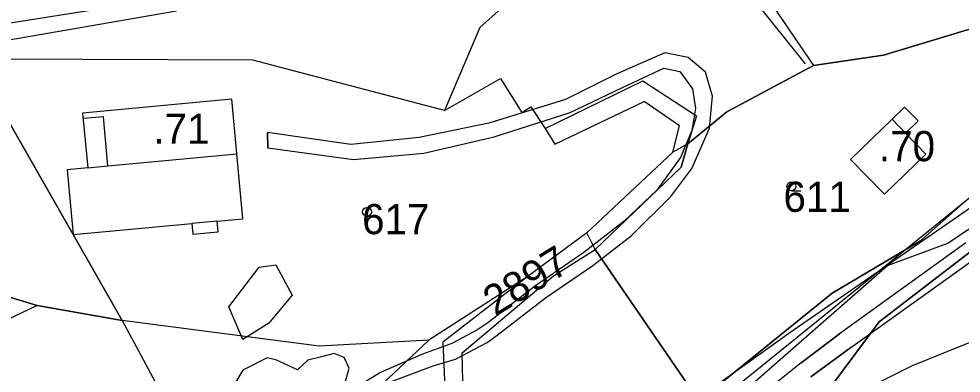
# Model space of a CAD drawing. Extents: x -564810 to -550519, y -1045831 to -1034011.
# Drawn here: x -554012.6 to -553853.6, y -1037581.1 to -1037521.2 of the extents above; entities that cross this region are included whole.
import ezdxf

# ---------------------------------------------------------------- set-up
doc = ezdxf.new("R2010")
doc.units = 0
for name, color, linetype in [('Interakční prvky', 7, 'Continuous'), ('KN stav', 7, 'Continuous'), ('Obvod KPU', 7, 'Continuous'), ('Parcelní čísla', 7, 'Continuous'), ('Polní cesty stavající', 7, 'Continuous'), ('STG', 7, 'Continuous'), ('Vedení VN', 7, 'Continuous'), ('Vodní plocha', 7, 'Continuous'), ('Vrstva 22', 7, 'Continuous'), ('Vrstva 33', 7, 'Continuous'), ('Vrstva 39', 7, 'Continuous'), ('Vrstva 4', 7, 'Continuous'), ('zamokř ploch', 7, 'Continuous')]:
    doc.layers.add(name, color=color, linetype=linetype)

msp = doc.modelspace()

# ---------------------------------------------------------------- linework, layer by layer
at = {"layer": 'Interakční prvky'}
msp.add_line((-553904.33, -1037498.1), (-553879.94, -1037528.78), dxfattribs=at)
at = {"layer": 'KN stav'}
for p, q in [((-553906.25, -1037497.18), (-553934.82, -1037522.63)), ((-553885.98, -1037518.08), (-553878.51, -1037529.06)), ((-553934.82, -1037522.63), (-553940.73, -1037536.68)), ((-553866.72, -1037527.31), (-553847.57, -1037521.52)), ((-553847.57, -1037521.52), (-553866.72, -1037527.31)), ((-553878.51, -1037529.06), (-553866.72, -1037527.31)), ((-553866.72, -1037527.31), (-553878.51, -1037529.06)), ((-554020.31, -1037527.96), (-554003.41, -1037557.63)), ((-553973.11, -1037528.18), (-554020.31, -1037527.96)), ((-554003.41, -1037557.63), (-554020.31, -1037527.96)), ((-553940.73, -1037536.68), (-553973.11, -1037528.18)), ((-553878.51, -1037529.06), (-553893.1, -1037536.88)), ((-553893.1, -1037536.88), (-553878.51, -1037529.06)), ((-553940.73, -1037536.68), (-553931.33, -1037531.25)), ((-553931.33, -1037531.25), (-553927.71, -1037537.04)), ((-553923.77, -1037539.74), (-553907.27, -1037531.65)), ((-553907.27, -1037531.65), (-553898.27, -1037537.57)), ((-553860.48, -1037558.71), (-553831.46, -1037532.96)), ((-553831.46, -1037532.96), (-553860.48, -1037558.71)), ((-553976.65, -1037534.77), (-554001.79, -1037537.12)), ((-553975.78, -1037544.01), (-553976.65, -1037534.77)), ((-554001.79, -1037537.12), (-554000.92, -1037546.36)), ((-553927.71, -1037537.04), (-553926.2, -1037536.05)), ((-553926.2, -1037536.05), (-553923.77, -1037539.74)), ((-553893.1, -1037536.88), (-553899.72, -1037542.3)), ((-553899.72, -1037542.3), (-553893.1, -1037536.88)), ((-553863.14, -1037536.1), (-553865.26, -1037538.16)), ((-553865.26, -1037538.16), (-553863.14, -1037536.1)), ((-553860.86, -1037538.44), (-553863.14, -1037536.1)), ((-553863.14, -1037536.1), (-553860.86, -1037538.44)), ((-553898.27, -1037537.57), (-553899.72, -1037542.3)), ((-553865.26, -1037538.16), (-553872.25, -1037544.96)), ((-553872.25, -1037544.96), (-553865.26, -1037538.16)), ((-553862.98, -1037540.51), (-553860.86, -1037538.44)), ((-553860.86, -1037538.44), (-553862.98, -1037540.51)), ((-553859.55, -1037544.03), (-553862.98, -1037540.51)), ((-553862.98, -1037540.51), (-553859.55, -1037544.03)), ((-553899.72, -1037542.3), (-553902.23, -1037543.74)), ((-553900.83, -1037546.25), (-553899.72, -1037542.3)), ((-553899.72, -1037542.3), (-553900.83, -1037546.25)), ((-553974.76, -1037554.96), (-553975.78, -1037544.01)), ((-553902.23, -1037543.74), (-553916.75, -1037557.37)), ((-553872.25, -1037544.96), (-553866.54, -1037550.83)), ((-553866.54, -1037550.83), (-553872.25, -1037544.96)), ((-553866.54, -1037550.83), (-553859.55, -1037544.03)), ((-553859.55, -1037544.03), (-553866.54, -1037550.83)), ((-554000.92, -1037546.36), (-554004.42, -1037546.69)), ((-554004.42, -1037546.69), (-554003.41, -1037557.63)), ((-553915.35, -1037560.17), (-553900.83, -1037546.25)), ((-553900.83, -1037546.25), (-553915.35, -1037560.17)), ((-553843.89, -1037554.22), (-553867.41, -1037572.38)), ((-553867.41, -1037572.38), (-553843.89, -1037554.22)), ((-554003.4, -1037557.64), (-553983.39, -1037555.77)), ((-553983.39, -1037555.77), (-553983.22, -1037557.58)), ((-553979.08, -1037555.36), (-553974.76, -1037554.96)), ((-553978.91, -1037557.18), (-553979.08, -1037555.36)), ((-554003.41, -1037557.63), (-554003.4, -1037557.64)), ((-554003.4, -1037557.64), (-554003.41, -1037557.63)), ((-554003.4, -1037557.64), (-553995.11, -1037572.18)), ((-553995.11, -1037572.18), (-554003.4, -1037557.64)), ((-553983.22, -1037557.58), (-553978.91, -1037557.18)), ((-553916.75, -1037557.37), (-553926.66, -1037564.67)), ((-553875.34, -1037567.53), (-553860.48, -1037558.71)), ((-553860.48, -1037558.71), (-553875.34, -1037567.53)), ((-553922.34, -1037564.61), (-553915.35, -1037560.17)), ((-553915.35, -1037560.17), (-553897.83, -1037585.74)), ((-553897.83, -1037585.74), (-553915.35, -1037560.17)), ((-554009.44, -1037569.6), (-554027.56, -1037564.16)), ((-554027.56, -1037564.16), (-554009.44, -1037569.6)), ((-553926.66, -1037564.67), (-553943.38, -1037575.49)), ((-553926.66, -1037564.67), (-553941.04, -1037575.81)), ((-553937.79, -1037577.65), (-553922.34, -1037564.61)), ((-553897.83, -1037585.74), (-553875.34, -1037567.53)), ((-553875.34, -1037567.53), (-553897.83, -1037585.74)), ((-554009.44, -1037569.6), (-554030.14, -1037579.47)), ((-553995.11, -1037572.18), (-554009.44, -1037569.6)), ((-554009.44, -1037569.6), (-553995.11, -1037572.18)), ((-553995.11, -1037572.18), (-553979.14, -1037601.93)), ((-553961.89, -1037576.49), (-553995.11, -1037572.18)), ((-553867.41, -1037572.38), (-553875.48, -1037583.2)), ((-553875.48, -1037583.2), (-553867.41, -1037572.38)), ((-553943.38, -1037575.49), (-553961.89, -1037576.49)), ((-553943.38, -1037575.49), (-553961.62, -1037592.57)), ((-553941.04, -1037575.81), (-553940.16, -1037595.87)), ((-553936.57, -1037621.56), (-553937.79, -1037577.65))]:
    msp.add_line(p, q, dxfattribs=at)
at = {"layer": 'Obvod KPU'}
for p, q in [((-553855.84, -1037559.09), (-553846.66, -1037552.83)), ((-553866.04, -1037562.84), (-553855.84, -1037559.09)), ((-553895.97, -1037589.1), (-553866.04, -1037562.84))]:
    msp.add_line(p, q, dxfattribs=at)
at = {"layer": 'Polní cesty stavající'}
for p, q in [((-553986.35, -1037517.53), (-554021.56, -1037523.12)), ((-554021.61, -1037526.01), (-553985.97, -1037519.86))]:
    msp.add_line(p, q, dxfattribs=at)
at = {"layer": 'STG'}
msp.add_lwpolyline([(-553755.9, -1037388.76), (-553770.59, -1037447.57), (-553770.59, -1037486.16), (-553811.01, -1037524.75), (-553882.66, -1037574.36), (-553954.3, -1037625.81), (-553980.02, -1037635), (-554031.46, -1037658.89), (-554167.41, -1037688.29), (-554299.68, -1037714.02), (-554404.39, -1037728.72), (-554477.88, -1037741.58), (-554523.8, -1037756.28), (-554578.92, -1037787.52), (-554611.99, -1037848.16), (-554634.03, -1037903.29), (-554661.59, -1037958.42), (-554678.12, -1037969.44), (-554718.54, -1038002.52), (-554762.63, -1038019.06), (-554880.2, -1038048.46), (-554951.85, -1038055.81), (-555038.19, -1038074.19)], dxfattribs=at)
at = {"layer": 'Vedení VN'}
msp.add_lwpolyline([(-553779.16, -1037462.3), (-553790.98, -1037492.91), (-553832.28, -1037535.3), (-553901.64, -1037591.53), (-553905.26, -1037597.3), (-553932.21, -1037632.74)], dxfattribs=at)
at = {"layer": 'Vodní plocha'}
for p, q in [((-553970.65, -1037578.45), (-553974.77, -1037580.54)), ((-553969.22, -1037578.8), (-553970.65, -1037578.45)), ((-553961.49, -1037578.32), (-553963.8, -1037578.86)), ((-553959.36, -1037577.76), (-553961.49, -1037578.32)), ((-553957.68, -1037578.42), (-553959.36, -1037577.76)), ((-553956.84, -1037580.23), (-553957.68, -1037578.42)), ((-553965.56, -1037580.49), (-553969.22, -1037578.8)), ((-553963.8, -1037578.86), (-553965.56, -1037580.49)), ((-553957.68, -1037583.27), (-553956.84, -1037580.23)), ((-553974.77, -1037580.54), (-553976.48, -1037583.38))]:
    msp.add_line(p, q, dxfattribs=at)
at = {"layer": 'Vrstva 33'}
msp.add_lwpolyline([(-553781.78, -1037547.43), (-553781.78, -1037547.43), (-553861.88, -1037579.8), (-553882.4, -1037590.06), (-553894.63, -1037602.69), (-553915.55, -1037625.2), (-553939.62, -1037647.3), (-553963.69, -1037660.73), (-553976.32, -1037665.46), (-554005.12, -1037672.57), (-554051.29, -1037697.44), (-554074.34, -1037707.71), (-554116.17, -1037717.97), (-554143, -1037724.29), (-554159.18, -1037728.23), (-554191.93, -1037742.84), (-554215.61, -1037746.79), (-554261.77, -1037746.39), (-554296.42, -1037751.76)], dxfattribs=at)
msp.add_lwpolyline([(-553974.75, -1037575.39), (-553977.12, -1037569.86), (-553971.99, -1037563.15), (-553969.23, -1037562.76), (-553966.46, -1037567.89), (-553970.41, -1037572.63)], close=True, dxfattribs=at)
at = {"layer": 'Vrstva 39'}
for p, q in [((-553903.58, -1037526.93), (-553911.79, -1037530.54)), ((-553899.64, -1037527.71), (-553903.58, -1037526.93)), ((-553896.74, -1037530.22), (-553899.64, -1037527.71)), ((-553911.79, -1037530.54), (-553920.32, -1037534.81)), ((-553910.74, -1037532.8), (-553903.75, -1037529.51)), ((-553903.75, -1037529.51), (-553901.04, -1037530.11)), ((-553901.04, -1037530.11), (-553898.91, -1037533.01)), ((-553895.52, -1037534.24), (-553896.74, -1037530.22)), ((-553919.58, -1037537.03), (-553910.74, -1037532.8)), ((-553898.91, -1037533.01), (-553898.44, -1037536.33)), ((-553920.32, -1037534.81), (-553933.29, -1037538.83)), ((-553896.07, -1037539.66), (-553895.52, -1037534.24)), ((-553932.35, -1037541.13), (-553919.58, -1037537.03)), ((-553898.44, -1037536.33), (-553899.05, -1037540.07)), ((-553933.29, -1037538.83), (-553945.01, -1037541.25)), ((-553970.58, -1037542.98), (-553970.6, -1037540.38)), ((-553956.57, -1037542.4), (-553970.6, -1037540.38)), ((-553970.6, -1037540.38), (-553970.58, -1037542.98)), ((-553899.05, -1037540.07), (-553900.95, -1037544.62)), ((-553899.04, -1037546.45), (-553896.07, -1037539.66)), ((-553945.01, -1037541.25), (-553956.57, -1037542.4)), ((-553944.23, -1037543.89), (-553932.35, -1037541.13)), ((-553970.58, -1037542.98), (-553956.1, -1037544.98)), ((-553956.1, -1037544.98), (-553944.23, -1037543.89)), ((-553900.95, -1037544.62), (-553904.91, -1037550.13)), ((-553902.55, -1037551.23), (-553899.04, -1037546.45)), ((-553904.91, -1037550.13), (-553910.45, -1037555.38)), ((-553909.28, -1037557.84), (-553902.55, -1037551.23)), ((-553910.45, -1037555.38), (-553917.25, -1037560.67)), ((-553915.73, -1037562.89), (-553909.28, -1037557.84)), ((-553852.82, -1037559.06), (-553874.1, -1037574.41)), ((-553917.25, -1037560.67), (-553925.55, -1037566.42)), ((-553872.22, -1037576.72), (-553850.05, -1037560.84)), ((-553923.74, -1037568.33), (-553915.73, -1037562.89)), ((-553925.55, -1037566.42), (-553933.45, -1037572.57)), ((-553931.89, -1037574.65), (-553923.74, -1037568.33)), ((-553935.32, -1037573.81), (-553939.51, -1037576.06)), ((-553933.45, -1037572.57), (-553935.32, -1037573.81)), ((-553933.55, -1037575.89), (-553931.89, -1037574.65)), ((-553880.6, -1037579.32), (-553874.1, -1037574.41)), ((-553874.1, -1037574.41), (-553880.6, -1037579.32)), ((-553939.51, -1037576.06), (-553944.48, -1037577.83)), ((-553938.88, -1037578.67), (-553933.55, -1037575.89)), ((-553872.22, -1037576.72), (-553878.93, -1037581.7)), ((-553878.93, -1037581.7), (-553872.22, -1037576.72)), ((-553944.48, -1037577.83), (-553951.54, -1037580.97)), ((-553950.29, -1037582.68), (-553942.68, -1037579.83)), ((-553942.68, -1037579.83), (-553938.88, -1037578.67)), ((-553880.6, -1037579.32), (-553904.41, -1037598.34)), ((-553951.54, -1037580.97), (-553957.49, -1037584.62))]:
    msp.add_line(p, q, dxfattribs=at)
at = {"layer": 'Vrstva 4'}
for p, q in [((-553922.12, -1037542.35), (-553907.09, -1037535.18)), ((-553901.09, -1037539.28), (-553907.09, -1037535.18)), ((-553998.3, -1037537.72), (-554001.7, -1037538.04)), ((-553997.52, -1037546.04), (-553998.3, -1037537.72)), ((-553865.26, -1037538.16), (-553862.98, -1037540.5)), ((-553923.77, -1037539.74), (-553922.12, -1037542.35)), ((-553902.23, -1037543.74), (-553901.09, -1037539.28)), ((-553997.52, -1037546.04), (-553975.79, -1037544.01)), ((-554000.92, -1037546.36), (-553997.52, -1037546.04)), ((-553979.08, -1037555.36), (-553983.39, -1037555.76)), ((-553915.35, -1037560.17), (-553916.75, -1037557.37))]:
    msp.add_line(p, q, dxfattribs=at)
at = {"layer": 'zamokř ploch'}
for p, q in [((-553882.23, -1037550.24), (-553880.63, -1037550.24)), ((-553953.83, -1037554.55), (-553952.23, -1037554.55))]:
    msp.add_line(p, q, dxfattribs=at)
for centre in [(-553882.23, -1037549.49), (-553953.83, -1037553.8)]:
    msp.add_circle(centre, 0.75, dxfattribs=at)

# ---------------------------------------------------------------- texts
at = {"layer": 'Parcelní čísla'}
for s, p in [('611', (-553883.58, -1037553.8)), ('617', (-553954.66, -1037557.58))]:
    msp.add_text(s, height=5.1, dxfattribs=at).set_placement(p)
msp.add_text('2897', height=5.1, rotation=31.5395, dxfattribs=at).set_placement((-553932.19, -1037571.55))
at = {"layer": 'Vrstva 22'}
for s, p in [('.71', (-553989.87, -1037542.3)), ('.70', (-553867.48, -1037545.25))]:
    msp.add_text(s, height=5.1, dxfattribs=at).set_placement(p)

doc.saveas('drawing.dxf')
